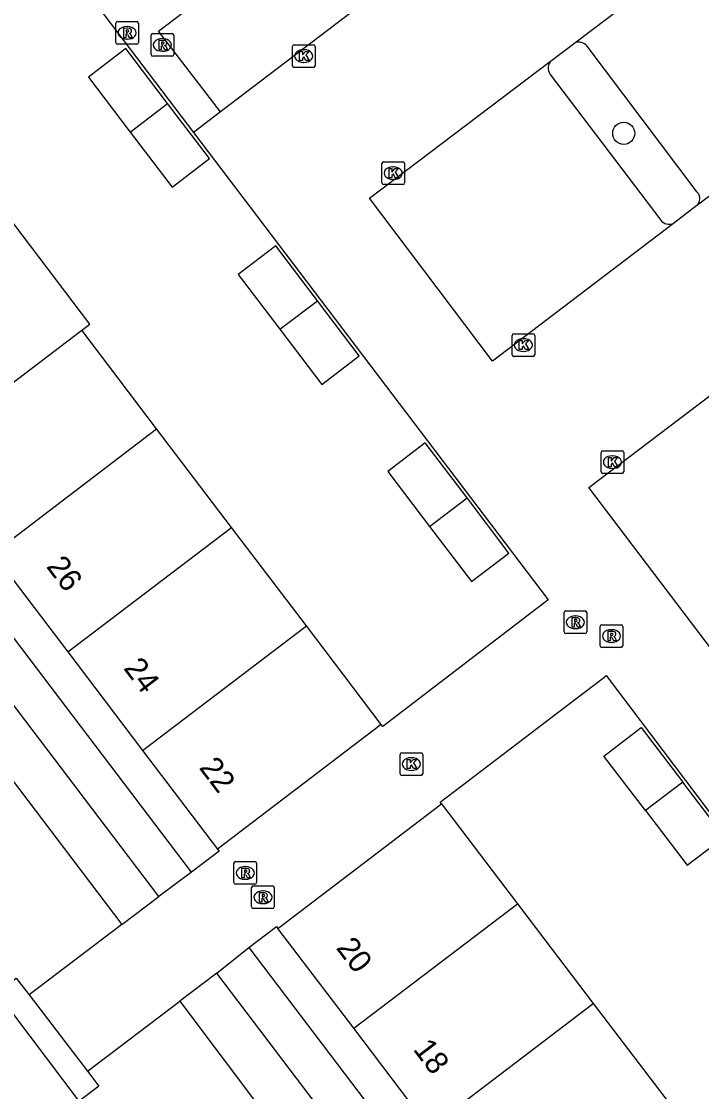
# Model space of a CAD drawing. Extents: x 160026 to 161302, y 384757 to 385701.
# Drawn here: x 160375.05 to 160405.07, y 385468.79 to 385515.99 of the extents above; entities that cross this region are included whole.
import ezdxf

# ---------------------------------------------------------------- set-up
doc = ezdxf.new("R2010")
doc.units = 0
for name, color, linetype in [('IMGEO_Berm_groen', 7, 'Continuous'), ('IMGEO_Boom', 7, 'Continuous'), ('IMGEO_Kolk', 7, 'Continuous'), ('IMGEO_Pand', 7, 'Continuous'), ('IMGEO_Pand_nummerreeks', 7, 'Continuous'), ('IMGEO_Parkeervlak_halfverhard', 7, 'Continuous'), ('IMGEO_Rijbaan_lokaal_open', 7, 'Continuous'), ('IMGEO_Rioolput', 7, 'Continuous'), ('IMGEO_Voetpad_open', 7, 'Continuous')]:
    doc.layers.add(name, color=color, linetype=linetype)

msp = doc.modelspace()

# ---------------------------------------------------------------- linework, layer by layer
at = {"layer": 'IMGEO_Berm_groen'}
for points in [[(160373.561, 385483.926), (160379.479, 385476.153)], [(160382.039, 385472.774), (160385.739, 385467.868)]]:
    msp.add_lwpolyline(points, dxfattribs=at)
at = {"layer": 'IMGEO_Boom'}
msp.add_circle((160401.635, 385511.05), 0.489, dxfattribs=at)
at = {"layer": 'IMGEO_Kolk'}
for p, q in [((160387.007, 385514.032), (160387.007, 385514.884)), ((160387.082, 385514.958), (160387.934, 385514.958)), ((160388.008, 385514.884), (160388.008, 385514.032)), ((160387.495, 385514.738), (160387.52, 385514.738)), ((160387.934, 385513.958), (160387.082, 385513.958)), ((160387.518, 385514.178), (160387.493, 385514.178)), ((160390.957, 385508.866), (160390.957, 385509.718)), ((160391.032, 385509.792), (160391.884, 385509.792)), ((160391.958, 385509.718), (160391.958, 385508.866)), ((160391.445, 385509.572), (160391.47, 385509.572)), ((160391.884, 385508.792), (160391.032, 385508.792)), ((160391.468, 385509.012), (160391.443, 385509.012)), ((160396.702, 385501.284), (160396.702, 385502.136)), ((160396.777, 385502.21), (160397.629, 385502.21)), ((160397.703, 385502.136), (160397.703, 385501.284)), ((160397.19, 385501.99), (160397.215, 385501.99)), ((160397.629, 385501.21), (160396.777, 385501.21)), ((160397.213, 385501.43), (160397.188, 385501.43)), ((160400.633, 385496.121), (160400.633, 385496.973)), ((160400.708, 385497.047), (160401.56, 385497.047)), ((160401.634, 385496.973), (160401.634, 385496.121)), ((160401.121, 385496.827), (160401.146, 385496.827)), ((160401.56, 385496.047), (160400.708, 385496.047)), ((160401.144, 385496.267), (160401.119, 385496.267)), ((160391.834, 385483.732), (160392.686, 385483.732)), ((160391.759, 385482.806), (160391.759, 385483.658)), ((160392.247, 385483.512), (160392.272, 385483.512)), ((160392.76, 385483.658), (160392.76, 385482.806)), ((160392.27, 385482.952), (160392.245, 385482.952)), ((160392.686, 385482.732), (160391.834, 385482.732))]:
    msp.add_line(p, q, dxfattribs=at)
for points in [[(160387.007, 385514.032), (160387.007, 385514.884)], [(160387.082, 385514.958), (160387.934, 385514.958)], [(160388.008, 385514.884), (160388.008, 385514.032)], [(160387.328, 385514.658), (160387.451, 385514.658), (160387.451, 385514.507), (160387.581, 385514.658), (160387.745, 385514.658), (160387.599, 385514.507), (160387.752, 385514.258), (160387.6, 385514.258), (160387.515, 385514.422), (160387.451, 385514.355), (160387.451, 385514.258), (160387.328, 385514.258), (160387.328, 385514.658)], [(160387.934, 385513.958), (160387.082, 385513.958)], [(160390.957, 385508.866), (160390.957, 385509.718)], [(160391.032, 385509.792), (160391.884, 385509.792)], [(160391.958, 385509.718), (160391.958, 385508.866)], [(160391.278, 385509.492), (160391.401, 385509.492), (160391.401, 385509.341), (160391.531, 385509.492), (160391.695, 385509.492), (160391.549, 385509.341), (160391.702, 385509.092), (160391.55, 385509.092), (160391.465, 385509.256), (160391.401, 385509.189), (160391.401, 385509.092), (160391.278, 385509.092), (160391.278, 385509.492)], [(160391.884, 385508.792), (160391.032, 385508.792)], [(160396.702, 385501.284), (160396.702, 385502.136)], [(160396.777, 385502.21), (160397.629, 385502.21)], [(160397.703, 385502.136), (160397.703, 385501.284)], [(160397.023, 385501.91), (160397.146, 385501.91), (160397.146, 385501.759), (160397.276, 385501.91), (160397.44, 385501.91), (160397.294, 385501.759), (160397.447, 385501.51), (160397.295, 385501.51), (160397.21, 385501.674), (160397.146, 385501.607), (160397.146, 385501.51), (160397.023, 385501.51), (160397.023, 385501.91)], [(160397.629, 385501.21), (160396.777, 385501.21)], [(160400.633, 385496.121), (160400.633, 385496.973)], [(160400.708, 385497.047), (160401.56, 385497.047)], [(160401.634, 385496.973), (160401.634, 385496.121)], [(160400.954, 385496.747), (160401.077, 385496.747), (160401.077, 385496.596), (160401.207, 385496.747), (160401.371, 385496.747), (160401.225, 385496.596), (160401.378, 385496.347), (160401.226, 385496.347), (160401.141, 385496.511), (160401.077, 385496.444), (160401.077, 385496.347), (160400.954, 385496.347), (160400.954, 385496.747)], [(160401.56, 385496.047), (160400.708, 385496.047)], [(160391.834, 385483.732), (160392.686, 385483.732)], [(160391.759, 385482.806), (160391.759, 385483.658)], [(160392.08, 385483.432), (160392.203, 385483.432), (160392.203, 385483.281), (160392.333, 385483.432), (160392.497, 385483.432), (160392.351, 385483.281), (160392.504, 385483.032), (160392.352, 385483.032), (160392.267, 385483.196), (160392.203, 385483.129), (160392.203, 385483.032), (160392.08, 385483.032), (160392.08, 385483.432)], [(160392.76, 385483.658), (160392.76, 385482.806)], [(160392.686, 385482.732), (160391.834, 385482.732)]]:
    msp.add_lwpolyline(points, dxfattribs=at)
for centre, start, end in [((160387.084, 385514.882), 91.552, 178.448), ((160387.084, 385514.882), 91.552, 178.448), ((160387.932, 385514.882), 1.552, 88.448), ((160387.932, 385514.882), 1.552, 88.448), ((160387.084, 385514.034), 181.552, 268.448), ((160387.084, 385514.034), 181.552, 268.448), ((160387.932, 385514.034), 271.552, 358.448), ((160387.932, 385514.034), 271.552, 358.448), ((160391.034, 385509.716), 91.552, 178.448), ((160391.034, 385509.716), 91.552, 178.448), ((160391.882, 385509.716), 1.552, 88.448), ((160391.882, 385509.716), 1.552, 88.448), ((160391.034, 385508.868), 181.552, 268.448), ((160391.034, 385508.868), 181.552, 268.448), ((160391.882, 385508.868), 271.552, 358.448), ((160391.882, 385508.868), 271.552, 358.448), ((160396.779, 385502.134), 91.552, 178.448), ((160396.779, 385502.134), 91.552, 178.448), ((160397.627, 385502.134), 1.552, 88.448), ((160397.627, 385502.134), 1.552, 88.448), ((160396.779, 385501.286), 181.552, 268.448), ((160396.779, 385501.286), 181.552, 268.448), ((160397.627, 385501.286), 271.552, 358.448), ((160397.627, 385501.286), 271.552, 358.448), ((160400.71, 385496.971), 91.552, 178.448), ((160400.71, 385496.971), 91.552, 178.448), ((160401.558, 385496.971), 1.552, 88.448), ((160401.558, 385496.971), 1.552, 88.448), ((160400.71, 385496.123), 181.552, 268.448), ((160400.71, 385496.123), 181.552, 268.448), ((160401.558, 385496.123), 271.552, 358.448), ((160401.558, 385496.123), 271.552, 358.448), ((160391.836, 385483.656), 91.552, 178.448), ((160391.836, 385483.656), 91.552, 178.448), ((160392.684, 385483.656), 1.552, 88.448), ((160392.684, 385483.656), 1.552, 88.448), ((160391.836, 385482.808), 181.552, 268.448), ((160391.836, 385482.808), 181.552, 268.448), ((160392.684, 385482.808), 271.552, 358.448), ((160392.684, 385482.808), 271.552, 358.448)]:
    msp.add_arc(centre, 0.0765, start, end, dxfattribs=at)
for centre, major_axis, ratio, start_param, end_param in [((160387.494, 385514.458), (-0.387, 0.002), 0.722429, 4.712389, 7.853982), ((160387.519, 385514.458), (-0.39, 0.002), 0.717154, 1.570796, 4.712389), ((160391.444, 385509.292), (-0.387, 0.002), 0.722429, 4.712389, 7.853982), ((160391.469, 385509.292), (-0.39, 0.002), 0.717154, 1.570796, 4.712389), ((160397.189, 385501.71), (-0.387, 0.002), 0.722429, 4.712389, 7.853982), ((160397.214, 385501.71), (-0.39, 0.002), 0.717154, 1.570796, 4.712389), ((160401.12, 385496.547), (-0.387, 0.002), 0.722429, 4.712389, 7.853982), ((160401.145, 385496.547), (-0.39, 0.002), 0.717154, 1.570796, 4.712389), ((160392.246, 385483.232), (-0.387, 0.002), 0.722429, 4.712389, 7.853982), ((160392.271, 385483.232), (-0.39, 0.002), 0.717154, 1.570796, 4.712389)]:
    msp.add_ellipse(centre, major_axis=major_axis, ratio=ratio, start_param=start_param, end_param=end_param, dxfattribs=at)
at = {"layer": 'IMGEO_Pand'}
for points in [[(160381.498, 385512.363), (160379.651, 385514.792), (160378.005, 385513.532), (160379.847, 385511.108)], [(160379.847, 385511.108), (160381.498, 385512.363)], [(160379.847, 385511.108), (160381.698, 385508.672), (160383.344, 385509.933), (160381.498, 385512.363)], [(160377.712, 385502.366), (160378.065, 385502.639), (160374.708, 385507.061)], [(160388.114, 385503.661), (160386.271, 385506.091), (160384.617, 385504.83), (160386.459, 385502.406)], [(160386.459, 385502.406), (160388.114, 385503.661)], [(160386.459, 385502.406), (160388.311, 385499.969), (160389.956, 385501.23), (160388.114, 385503.661)], [(160370.479, 385496.872), (160377.712, 385502.366)], [(160381.016, 385498.02), (160377.712, 385502.366)], [(160373.785, 385492.523), (160381.016, 385498.02)], [(160384.323, 385493.67), (160381.016, 385498.02)], [(160394.716, 385494.969), (160392.87, 385497.401), (160391.213, 385496.141), (160393.063, 385493.715)], [(160393.063, 385493.715), (160394.716, 385494.969)], [(160393.063, 385493.715), (160394.915, 385491.286), (160396.561, 385492.536), (160394.716, 385494.969)], [(160377.091, 385488.174), (160384.323, 385493.67)], [(160387.629, 385489.321), (160384.323, 385493.67)], [(160373.785, 385492.523), (160377.091, 385488.174)], [(160380.398, 385483.824), (160387.629, 385489.321)], [(160390.93, 385484.979), (160387.629, 385489.321)], [(160377.091, 385488.174), (160380.398, 385483.824)], [(160390.93, 385484.979), (160383.704, 385479.475)], [(160402.6, 385481.176), (160400.76, 385483.586), (160402.406, 385484.842), (160404.246, 385482.432)], [(160380.398, 385483.824), (160383.704, 385479.475)], [(160404.246, 385482.432), (160402.6, 385481.176)], [(160402.6, 385481.176), (160404.44, 385478.766), (160406.085, 385480.022), (160404.246, 385482.432)], [(160386.369, 385475.979), (160393.595, 385481.471)], [(160393.595, 385481.471), (160396.941, 385477.072)], [(160389.714, 385471.576), (160396.941, 385477.072)], [(160396.941, 385477.072), (160400.286, 385472.672)], [(160389.714, 385471.576), (160386.369, 385475.979)], [(160393.058, 385467.175), (160400.286, 385472.672)], [(160400.286, 385472.672), (160403.632, 385468.273)], [(160393.058, 385467.175), (160389.714, 385471.576)]]:
    msp.add_lwpolyline(points, dxfattribs=at)
at = {"layer": 'IMGEO_Parkeervlak_halfverhard'}
for points in [[(160404.876, 385508.459), (160400.015, 385514.892)], [(160398.381, 385513.65), (160403.264, 385507.217)]]:
    msp.add_lwpolyline(points, dxfattribs=at)
for centre, radius, start, end in [((160399.642, 385514.609), 0.468, 37.2232, 110.9421), ((160398.789, 385513.92), 0.489, 134.5264, 213.4652), ((160404.565, 385508.168), 0.426, 314.3851, 43.1116), ((160403.639, 385507.522), 0.483, 219.1044, 293.0144)]:
    msp.add_arc(centre, radius, start, end, dxfattribs=at)
at = {"layer": 'IMGEO_Rijbaan_lokaal_open'}
for points in [[(160383.827, 385511.991), (160381.102, 385515.553), (160398.867, 385529.061), (160401.565, 385525.474)], [(160373.085, 385526.375), (160371.776, 385525.378), (160382.636, 385511.085)], [(160401.565, 385525.474), (160383.827, 385511.991)], [(160399.475, 385515.046), (160405.844, 385519.865), (160411.268, 385512.733), (160404.893, 385507.886), (160404.863, 385507.864)], [(160398.446, 385514.268), (160399.475, 385515.046)], [(160403.828, 385507.077), (160395.839, 385501.003), (160390.414, 385508.191), (160398.401, 385514.234), (160398.446, 385514.268)], [(160383.827, 385511.991), (160382.636, 385511.085)], [(160382.636, 385511.085), (160398.298, 385490.472), (160390.998, 385484.889), (160390.93, 385484.979)], [(160404.863, 385507.864), (160403.828, 385507.077)], [(160413.703, 385494.288), (160405.592, 385488.182), (160400.092, 385495.431), (160408.061, 385501.475)], [(160393.595, 385481.471), (160393.531, 385481.556), (160399.09, 385485.788), (160400.734, 385487.04), (160400.858, 385487.134), (160406.359, 385479.867)], [(160383.704, 385479.475), (160383.768, 385479.391), (160382.552, 385478.467)], [(160382.552, 385478.467), (160381.11, 385477.384)], [(160379.479, 385476.153), (160381.11, 385477.384)], [(160379.479, 385476.153), (160375.382, 385473.059)], [(160385.083, 385475.134), (160386.305, 385476.063), (160386.369, 385475.979)], [(160383.671, 385474.01), (160385.083, 385475.134)], [(160373.97, 385473.146), (160374.821, 385473.795), (160375.382, 385473.059)], [(160383.671, 385474.01), (160382.039, 385472.774)], [(160377.602, 385468.362), (160373.97, 385473.146)], [(160375.382, 385473.059), (160377.956, 385469.682)], [(160377.956, 385469.682), (160382.039, 385472.774)], [(160377.956, 385469.682), (160378.463, 385469.018), (160377.602, 385468.362)]]:
    msp.add_lwpolyline(points, dxfattribs=at)
at = {"layer": 'IMGEO_Rioolput'}
for p, q in [((160379.21, 385515.055), (160379.21, 385515.907)), ((160379.285, 385515.981), (160380.137, 385515.981)), ((160380.211, 385515.907), (160380.211, 385515.055)), ((160379.698, 385515.761), (160379.723, 385515.761)), ((160380.768, 385514.525), (160380.768, 385515.377)), ((160380.843, 385515.451), (160381.695, 385515.451)), ((160381.769, 385515.377), (160381.769, 385514.525)), ((160380.137, 385514.981), (160379.285, 385514.981)), ((160379.721, 385515.201), (160379.696, 385515.201)), ((160381.256, 385515.231), (160381.281, 385515.231)), ((160381.695, 385514.451), (160380.843, 385514.451)), ((160381.279, 385514.671), (160381.254, 385514.671)), ((160398.999, 385489.059), (160398.999, 385489.911)), ((160399.074, 385489.985), (160399.926, 385489.985)), ((160400, 385489.911), (160400, 385489.059)), ((160399.487, 385489.765), (160399.512, 385489.765)), ((160400.666, 385489.377), (160401.518, 385489.377)), ((160399.926, 385488.985), (160399.074, 385488.985)), ((160399.51, 385489.205), (160399.485, 385489.205)), ((160400.591, 385488.451), (160400.591, 385489.303)), ((160401.079, 385489.157), (160401.104, 385489.157)), ((160401.592, 385489.303), (160401.592, 385488.451)), ((160401.102, 385488.597), (160401.077, 385488.597)), ((160401.518, 385488.377), (160400.666, 385488.377)), ((160384.426, 385478.004), (160384.426, 385478.856)), ((160384.501, 385478.93), (160385.353, 385478.93)), ((160384.914, 385478.71), (160384.939, 385478.71)), ((160385.427, 385478.856), (160385.427, 385478.004)), ((160384.937, 385478.15), (160384.912, 385478.15)), ((160385.353, 385477.93), (160384.501, 385477.93)), ((160385.208, 385476.931), (160385.208, 385477.783)), ((160385.283, 385477.857), (160386.135, 385477.857)), ((160385.696, 385477.637), (160385.721, 385477.637)), ((160386.209, 385477.783), (160386.209, 385476.931)), ((160385.719, 385477.077), (160385.694, 385477.077)), ((160386.135, 385476.857), (160385.283, 385476.857))]:
    msp.add_line(p, q, dxfattribs=at)
for points in [[(160379.21, 385515.055), (160379.21, 385515.907)], [(160379.285, 385515.981), (160380.137, 385515.981)], [(160380.211, 385515.907), (160380.211, 385515.055)], [(160379.799, 385515.679), (160379.547, 385515.681), (160379.547, 385515.281)], [(160379.547, 385515.281), (160379.671, 385515.281), (160379.671, 385515.443), (160379.682, 385515.443)], [(160379.725, 385515.6), (160379.671, 385515.6), (160379.671, 385515.519)], [(160379.671, 385515.519), (160379.723, 385515.519)], [(160379.729, 385515.414), (160379.8, 385515.281), (160379.94, 385515.281), (160379.875, 385515.407)], [(160380.768, 385514.525), (160380.768, 385515.377)], [(160380.843, 385515.451), (160381.695, 385515.451)], [(160381.769, 385515.377), (160381.769, 385514.525)], [(160380.137, 385514.981), (160379.285, 385514.981)], [(160381.357, 385515.149), (160381.105, 385515.151), (160381.105, 385514.751)], [(160381.105, 385514.751), (160381.229, 385514.751), (160381.229, 385514.913), (160381.24, 385514.913)], [(160381.283, 385515.07), (160381.229, 385515.07), (160381.229, 385514.989)], [(160381.229, 385514.989), (160381.281, 385514.989)], [(160381.287, 385514.884), (160381.358, 385514.751), (160381.498, 385514.751), (160381.433, 385514.877)], [(160381.695, 385514.451), (160380.843, 385514.451)], [(160398.999, 385489.059), (160398.999, 385489.911)], [(160399.074, 385489.985), (160399.926, 385489.985)], [(160400, 385489.911), (160400, 385489.059)], [(160399.588, 385489.683), (160399.336, 385489.685), (160399.336, 385489.285)], [(160399.336, 385489.285), (160399.46, 385489.285), (160399.46, 385489.447), (160399.471, 385489.447)], [(160399.514, 385489.604), (160399.46, 385489.604), (160399.46, 385489.523)], [(160399.46, 385489.523), (160399.512, 385489.523)], [(160399.518, 385489.418), (160399.589, 385489.285), (160399.729, 385489.285), (160399.664, 385489.411)], [(160400.666, 385489.377), (160401.518, 385489.377)], [(160399.926, 385488.985), (160399.074, 385488.985)], [(160400.591, 385488.451), (160400.591, 385489.303)], [(160401.18, 385489.075), (160400.928, 385489.077), (160400.928, 385488.677)], [(160401.106, 385488.996), (160401.052, 385488.996), (160401.052, 385488.915)], [(160401.052, 385488.915), (160401.104, 385488.915)], [(160401.592, 385489.303), (160401.592, 385488.451)], [(160400.928, 385488.677), (160401.052, 385488.677), (160401.052, 385488.839), (160401.063, 385488.839)], [(160401.11, 385488.81), (160401.181, 385488.677), (160401.321, 385488.677), (160401.256, 385488.803)], [(160401.518, 385488.377), (160400.666, 385488.377)], [(160384.426, 385478.004), (160384.426, 385478.856)], [(160384.501, 385478.93), (160385.353, 385478.93)], [(160385.015, 385478.628), (160384.763, 385478.63), (160384.763, 385478.23)], [(160384.941, 385478.549), (160384.887, 385478.549), (160384.887, 385478.468)], [(160385.427, 385478.856), (160385.427, 385478.004)], [(160384.763, 385478.23), (160384.887, 385478.23), (160384.887, 385478.392), (160384.898, 385478.392)], [(160384.887, 385478.468), (160384.939, 385478.468)], [(160384.945, 385478.363), (160385.016, 385478.23), (160385.156, 385478.23), (160385.091, 385478.356)], [(160385.353, 385477.93), (160384.501, 385477.93)], [(160385.208, 385476.931), (160385.208, 385477.783)], [(160385.283, 385477.857), (160386.135, 385477.857)], [(160385.797, 385477.555), (160385.545, 385477.557), (160385.545, 385477.157)], [(160386.209, 385477.783), (160386.209, 385476.931)], [(160385.545, 385477.157), (160385.669, 385477.157), (160385.669, 385477.319), (160385.68, 385477.319)], [(160385.723, 385477.476), (160385.669, 385477.476), (160385.669, 385477.395)], [(160385.669, 385477.395), (160385.721, 385477.395)], [(160385.727, 385477.29), (160385.798, 385477.157), (160385.938, 385477.157), (160385.873, 385477.283)], [(160386.135, 385476.857), (160385.283, 385476.857)]]:
    msp.add_lwpolyline(points, dxfattribs=at)
for centre, radius, start, end in [((160379.287, 385515.905), 0.0765, 91.552, 178.448), ((160379.287, 385515.905), 0.0765, 91.552, 178.448), ((160380.135, 385515.905), 0.0765, 1.552, 88.448), ((160380.135, 385515.905), 0.0765, 1.552, 88.448), ((160379.681, 385515.39), 0.0533, 26.0293, 88.6989), ((160379.707, 385515.708), 0.19, 274.7715, 282.9687), ((160379.731, 385515.504), 0.0964, 77.0061, 93.1865), ((160379.745, 385515.561), 0.0378, 276.6634, 79.6772), ((160379.798, 385515.569), 0.109, 350.3612, 89.416), ((160379.796, 385515.569), 0.112, 277.5842, 350.9817), ((160379.78, 385515.354), 0.108, 29.5134, 73.7905), ((160380.845, 385515.375), 0.0765, 91.552, 178.448), ((160380.845, 385515.375), 0.0765, 91.552, 178.448), ((160381.693, 385515.375), 0.0765, 1.552, 88.448), ((160381.693, 385515.375), 0.0765, 1.552, 88.448), ((160379.287, 385515.057), 0.0765, 181.552, 268.448), ((160379.287, 385515.057), 0.0765, 181.552, 268.448), ((160380.135, 385515.057), 0.0765, 271.552, 358.448), ((160380.135, 385515.057), 0.0765, 271.552, 358.448), ((160381.239, 385514.86), 0.0533, 26.0293, 88.6989), ((160381.265, 385515.178), 0.19, 274.7715, 282.9687), ((160381.289, 385514.974), 0.0964, 77.0061, 93.1865), ((160381.303, 385515.031), 0.0378, 276.6634, 79.6772), ((160381.356, 385515.039), 0.109, 350.3612, 89.416), ((160381.354, 385515.039), 0.112, 277.5842, 350.9817), ((160381.338, 385514.824), 0.108, 29.5134, 73.7905), ((160380.845, 385514.527), 0.0765, 181.552, 268.448), ((160380.845, 385514.527), 0.0765, 181.552, 268.448), ((160381.693, 385514.527), 0.0765, 271.552, 358.448), ((160381.693, 385514.527), 0.0765, 271.552, 358.448), ((160399.076, 385489.909), 0.0765, 91.552, 178.448), ((160399.076, 385489.909), 0.0765, 91.552, 178.448), ((160399.924, 385489.909), 0.0765, 1.552, 88.448), ((160399.924, 385489.909), 0.0765, 1.552, 88.448), ((160399.47, 385489.394), 0.0533, 26.0293, 88.6989), ((160399.496, 385489.712), 0.19, 274.7715, 282.9687), ((160399.52, 385489.508), 0.0964, 77.0061, 93.1865), ((160399.534, 385489.565), 0.0378, 276.6634, 79.6772), ((160399.587, 385489.573), 0.109, 350.3612, 89.416), ((160399.585, 385489.573), 0.112, 277.5842, 350.9817), ((160399.569, 385489.358), 0.108, 29.5134, 73.7905), ((160400.668, 385489.301), 0.0765, 91.552, 178.448), ((160400.668, 385489.301), 0.0765, 91.552, 178.448), ((160401.516, 385489.301), 0.0765, 1.552, 88.448), ((160401.516, 385489.301), 0.0765, 1.552, 88.448), ((160399.076, 385489.061), 0.0765, 181.552, 268.448), ((160399.076, 385489.061), 0.0765, 181.552, 268.448), ((160399.924, 385489.061), 0.0765, 271.552, 358.448), ((160399.924, 385489.061), 0.0765, 271.552, 358.448), ((160401.088, 385489.104), 0.19, 274.7715, 282.9687), ((160401.112, 385488.9), 0.0964, 77.0061, 93.1865), ((160401.126, 385488.957), 0.0378, 276.6634, 79.6772), ((160401.179, 385488.965), 0.109, 350.3612, 89.416), ((160401.177, 385488.965), 0.112, 277.5842, 350.9817), ((160400.668, 385488.453), 0.0765, 181.552, 268.448), ((160400.668, 385488.453), 0.0765, 181.552, 268.448), ((160401.062, 385488.786), 0.0533, 26.0293, 88.6989), ((160401.161, 385488.75), 0.108, 29.5134, 73.7905), ((160401.516, 385488.453), 0.0765, 271.552, 358.448), ((160401.516, 385488.453), 0.0765, 271.552, 358.448), ((160384.503, 385478.854), 0.0765, 91.552, 178.448), ((160384.503, 385478.854), 0.0765, 91.552, 178.448), ((160384.947, 385478.453), 0.0964, 77.0061, 93.1865), ((160384.961, 385478.51), 0.0378, 276.6634, 79.6772), ((160385.014, 385478.518), 0.109, 350.3612, 89.416), ((160385.012, 385478.518), 0.112, 277.5842, 350.9817), ((160385.351, 385478.854), 0.0765, 1.552, 88.448), ((160385.351, 385478.854), 0.0765, 1.552, 88.448), ((160384.897, 385478.339), 0.0533, 26.0293, 88.6989), ((160384.923, 385478.657), 0.19, 274.7715, 282.9687), ((160384.996, 385478.303), 0.108, 29.5134, 73.7905), ((160384.503, 385478.006), 0.0765, 181.552, 268.448), ((160384.503, 385478.006), 0.0765, 181.552, 268.448), ((160385.285, 385477.781), 0.0765, 91.552, 178.448), ((160385.285, 385477.781), 0.0765, 91.552, 178.448), ((160385.351, 385478.006), 0.0765, 271.552, 358.448), ((160385.351, 385478.006), 0.0765, 271.552, 358.448), ((160385.796, 385477.445), 0.109, 350.3612, 89.416), ((160386.133, 385477.781), 0.0765, 1.552, 88.448), ((160386.133, 385477.781), 0.0765, 1.552, 88.448), ((160385.679, 385477.266), 0.0533, 26.0293, 88.6989), ((160385.705, 385477.584), 0.19, 274.7715, 282.9687), ((160385.729, 385477.38), 0.0964, 77.0061, 93.1865), ((160385.743, 385477.437), 0.0378, 276.6634, 79.6772), ((160385.794, 385477.445), 0.112, 277.5842, 350.9817), ((160385.778, 385477.23), 0.108, 29.5134, 73.7905), ((160385.285, 385476.933), 0.0765, 181.552, 268.448), ((160385.285, 385476.933), 0.0765, 181.552, 268.448), ((160386.133, 385476.933), 0.0765, 271.552, 358.448), ((160386.133, 385476.933), 0.0765, 271.552, 358.448)]:
    msp.add_arc(centre, radius, start, end, dxfattribs=at)
for centre, major_axis, ratio, start_param, end_param in [((160379.697, 385515.481), (-0.387, 0.002), 0.722429, 4.712389, 7.853982), ((160379.722, 385515.481), (-0.39, 0.002), 0.717154, 1.570796, 4.712389), ((160381.255, 385514.951), (-0.387, 0.002), 0.722429, 4.712389, 7.853982), ((160381.28, 385514.951), (-0.39, 0.002), 0.717154, 1.570796, 4.712389), ((160399.486, 385489.485), (-0.387, 0.002), 0.722429, 4.712389, 7.853982), ((160399.511, 385489.485), (-0.39, 0.002), 0.717154, 1.570796, 4.712389), ((160401.078, 385488.877), (-0.387, 0.002), 0.722429, 4.712389, 7.853982), ((160401.103, 385488.877), (-0.39, 0.002), 0.717154, 1.570796, 4.712389), ((160384.913, 385478.43), (-0.387, 0.002), 0.722429, 4.712389, 7.853982), ((160384.938, 385478.43), (-0.39, 0.002), 0.717154, 1.570796, 4.712389), ((160385.695, 385477.357), (-0.387, 0.002), 0.722429, 4.712389, 7.853982), ((160385.72, 385477.357), (-0.39, 0.002), 0.717154, 1.570796, 4.712389)]:
    msp.add_ellipse(centre, major_axis=major_axis, ratio=ratio, start_param=start_param, end_param=end_param, dxfattribs=at)
at = {"layer": 'IMGEO_Voetpad_open'}
for points in [[(160382.552, 385478.467), (160352.492, 385518.056), (160353.369, 385518.724)], [(160381.11, 385477.384), (160373.849, 385486.942), (160372.201, 385485.722)], [(160385.083, 385475.134), (160405.193, 385448.65)], [(160387.148, 385466.008), (160388.8, 385467.248), (160383.671, 385474.01)]]:
    msp.add_lwpolyline(points, dxfattribs=at)

# ---------------------------------------------------------------- texts
at = {"layer": 'IMGEO_Pand_nummerreeks'}
for s, rotation, p in [('26', 307.242, (160376.114, 385491.938)), ('24', 307.242, (160379.524, 385487.452)), ('22', 307.242, (160382.86, 385483.065)), ('20', 307.2249, (160388.908, 385475.117)), ('18', 307.2306, (160392.305, 385470.646))]:
    msp.add_text(s, height=1, rotation=rotation, dxfattribs=at).set_placement(p)

doc.saveas('drawing.dxf')
